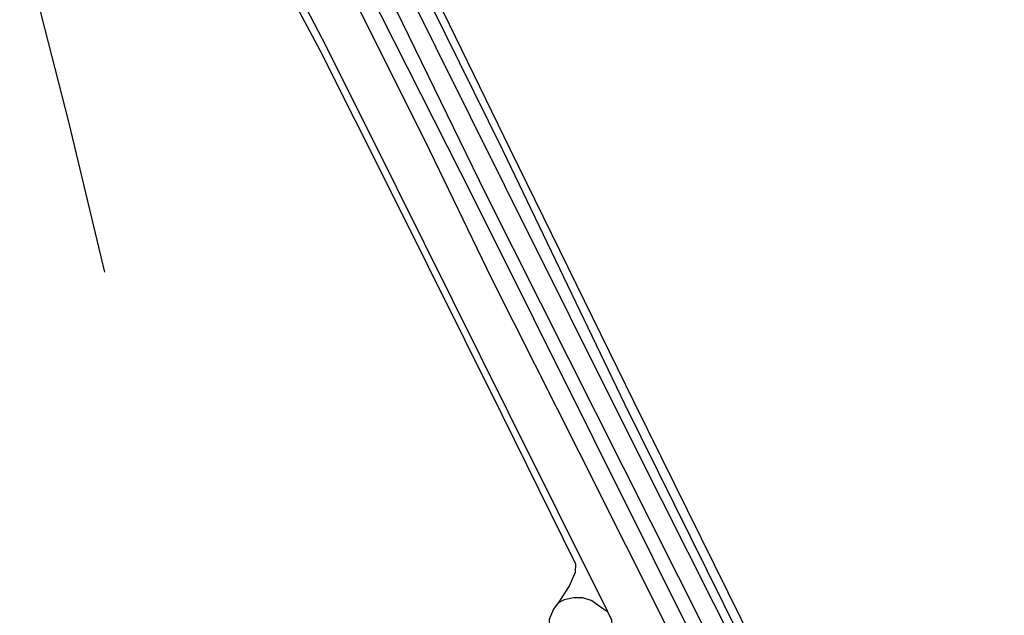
# Model space of a CAD drawing. Header units: millimetres. Extents: x 664923 to 767831, y 3118803 to 3207600.
# Tile 385 of 422: x 746045 to 747604, y 3144489 to 3145432. Entities that reach past the tile are written whole.
import ezdxf

# ---------------------------------------------------------------- set-up
doc = ezdxf.new("R2010")
doc.units = ezdxf.units.MM
for name, color, linetype in [('roads_1', 1, 'Continuous'), ('roads_2', 2, 'Continuous'), ('roads_3', 3, 'Continuous')]:
    doc.layers.add(name, color=color, linetype=linetype)

msp = doc.modelspace()

# ---------------------------------------------------------------- linework, layer by layer
at = {"layer": 'roads_1'}
for points in [[(747456.11, 3143769.18), (747330.92, 3144011.7), (746764.71, 3145147.62), (746595.61, 3145481.66), (746524.37, 3145634.53), (746481.4, 3145734.15), (746439.19, 3145841.55)], [(746456.73, 3145847.36), (746498.01, 3145743.28), (746542.6, 3145641.54), (746619.83, 3145490.99), (746782.61, 3145156.68), (747349.3, 3144030.69), (747474.36, 3143778.94)]]:
    msp.add_lwpolyline(points, dxfattribs=at)
at = {"layer": 'roads_2'}
for points in [[(747604.33, 3143609.1), (747003.43, 3144823.05), (746809.74, 3145225.08), (746673.27, 3145502.34), (746657.83, 3145536.88), (746551.07, 3145775.64), (746515.64, 3145866.32), (746503.07, 3145898.51), (746481.4, 3145953.96), (746439.62, 3146068.98), (746435.4, 3146080.61), (746386.38, 3146205.56), (746330.49, 3146358.36), (746306.42, 3146420.66), (746279.96, 3146479.45), (746264.49, 3146524.27), (746251.38, 3146576.7)], [(746262.14, 3146578.12), (746274.26, 3146525.37), (746289.38, 3146481.8), (746316.4, 3146424.72), (746341.74, 3146356.9), (746371.15, 3146276.35), (746394.02, 3146213.77), (746443.33, 3146084.47), (746447.93, 3146073.32), (746453.57, 3146057.99), (746491.52, 3145954.62), (746504.96, 3145919.71), (746511.86, 3145901.78), (746524.23, 3145869.66), (746535.9, 3145839.34), (746561.19, 3145773.69), (746662.9, 3145554.49), (746668.85, 3145541.68), (746675.03, 3145528.36), (746686.14, 3145504.41), (746821.15, 3145227.24), (747017.41, 3144826.84), (747525.92, 3143797.19)], [(746221.14, 3146563.78), (746237.11, 3146517.74), (746248.34, 3146484.31), (746270.35, 3146435.26), (746366.78, 3146185.55), (746480.16, 3145875.16), (746531.44, 3145746.22), (746573.56, 3145653.63), (746648.72, 3145498.54), (746813.14, 3145168.31), (747019.74, 3144754.55), (747185.82, 3144423.88), (747324.88, 3144143.89), (747433.92, 3143927.64), (747504.28, 3143786.42)], [(747078.58, 3144452.19), (746931.12, 3144747.16), (746791.88, 3145022.38), (746686.87, 3145240.01), (746572.77, 3145468.34), (746515.23, 3145584.48), (746449.59, 3145726.83), (746403.94, 3145848.65), (746304, 3146115.34), (746162.01, 3146494.26), (746142.91, 3146536.35)], [(746898.4, 3144508.97), (746914.77, 3144534.37), (746925.22, 3144556.75), (746925.4, 3144569.42), (746808.82, 3144806), (746632.79, 3145160.35), (746520.85, 3145383.22), (746451.94, 3145512.16), (746359.19, 3145715.26), (746235.08, 3146048.4)], [(746243.42, 3146058.15), (746371.69, 3145721.35), (746462.06, 3145520.53), (746529.79, 3145390.64), (746641.31, 3145165.96), (746817.81, 3144811.27), (746975.57, 3144494.67)], [(746890.08, 3144497.61), (746898.4, 3144508.97), (746907.57, 3144513.9), (746921.98, 3144516.81), (746936.35, 3144516.71), (746950.89, 3144511.91), (746966.29, 3144501.23), (746975.57, 3144494.67), (746982.25, 3144481.38), (746983.69, 3144456.23), (746978.3, 3144432.3), (746967.87, 3144416.53), (746951.83, 3144407.8), (746928.84, 3144408.19), (746910.34, 3144415.91), (746896.19, 3144431.89), (746885.9, 3144454.47), (746883.45, 3144467.08), (746883.83, 3144482.62), (746890.08, 3144497.61)]]:
    msp.add_lwpolyline(points, dxfattribs=at)
at = {"layer": 'roads_3'}
msp.add_lwpolyline([(746235.08, 3146048.4), (746218.3, 3146019.9), (746170.03, 3145898.92), (746062.91, 3145631.49), (746044.62, 3145584.05), (746078.6, 3145438.94), (746122.13, 3145270.21), (746167.55, 3145080.89), (746178.79, 3145032.03)], dxfattribs=at)

doc.saveas('drawing.dxf')
